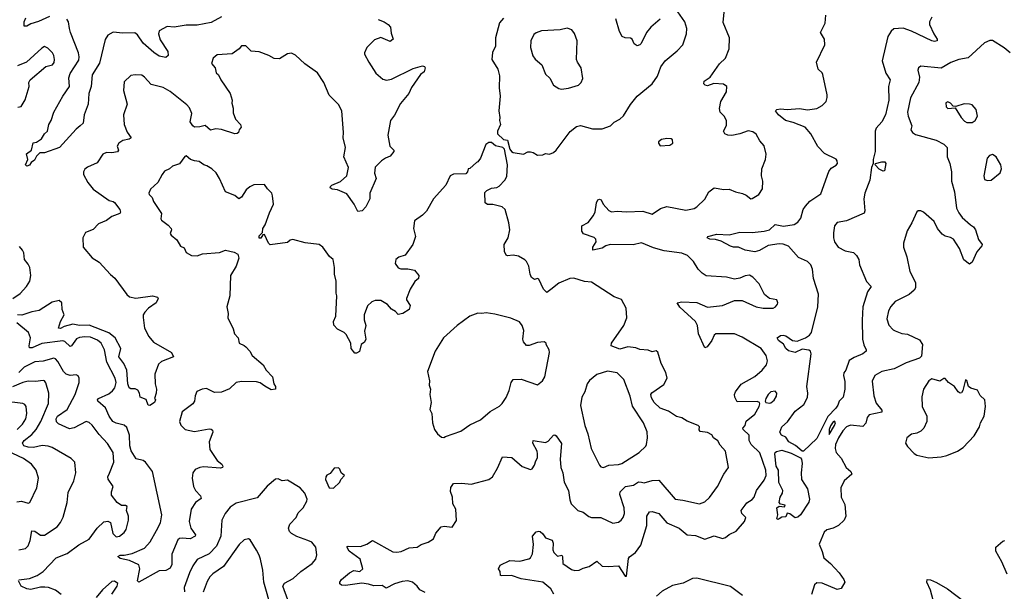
# Model space of a CAD drawing. Extents: x 2056909 to 2160450, y 827444 to 1016825.
# Tile 354 of 501: x 2099032 to 2106323, y 970068 to 974300. Entities that reach past the tile are written whole.
import ezdxf

# ---------------------------------------------------------------- set-up
doc = ezdxf.new("R2010")
doc.units = 0

msp = doc.modelspace()

# ---------------------------------------------------------------- linework, layer by layer
at = {"layer": '0CON10XD'}
for points in [[(2101685, 974300.8), (2101730, 974285), (2101761.2, 974265), (2101776.7, 974245), (2101781.7, 974201.7), (2101796.7, 974155), (2101775, 974140), (2101705, 974168.8), (2101658.3, 974151.7), (2101601.2, 974095), (2101586.2, 974055), (2101586.2, 974045), (2101618, 973985), (2101668.8, 973905), (2101720.3, 973860.3), (2101747.3, 973852.7), (2101785, 973860.8), (2101945, 973939.4), (2102015, 973958.8), (2102030, 973955), (2102033.3, 973945), (2102025.8, 973914.2), (2102000, 973895), (2101932.4, 973797.6), (2101912.5, 973755), (2101851.1, 973678.9), (2101806.4, 973593.6), (2101776.7, 973555), (2101758.8, 973445), (2101772, 973365), (2101801.2, 973335), (2101801.2, 973325), (2101775, 973290.8), (2101740, 973275), (2101710, 973255), (2101665, 973207.5), (2101660, 973165), (2101670.8, 973125), (2101624, 973015), (2101625.7, 972974.3), (2101593.8, 972915), (2101567.5, 972885), (2101535, 972880), (2101508.8, 972935), (2101455, 973012), (2101385, 973041.1), (2101346.5, 973046.5), (2101332, 973055), (2101332.9, 973065), (2101344, 973075), (2101407, 973103), (2101453.3, 973145), (2101465.6, 973205.6), (2101433.1, 973285), (2101443.5, 973355), (2101428.2, 973425), (2101430.6, 973465), (2101417.3, 973625), (2101391.3, 973671.3), (2101322.2, 973742.2), (2101285, 973836.2), (2101237.2, 973907.2), (2101143.2, 973973.2), (2101075, 974038), (2101045, 974052), (2101015, 974048.8), (2100955, 974010), (2100915, 974013.8), (2100877.5, 974035), (2100805, 974062.5), (2100745, 974066.7), (2100706.1, 974106.1), (2100675, 974107.5), (2100657.5, 974085), (2100605, 974048.8), (2100495, 974041.2), (2100463.9, 974016.1), (2100453.3, 973975), (2100478, 973945), (2100486.4, 973906.4), (2100505, 973892.5), (2100520, 973855), (2100589.2, 973755), (2100604.2, 973705), (2100601.7, 973681.7), (2100611.4, 973645), (2100611.7, 973611.7), (2100630, 973565), (2100666.2, 973525), (2100671.2, 973505), (2100656.7, 973485), (2100652.5, 973465), (2100643.3, 973456.7), (2100624.2, 973455.8), (2100525, 973487.5), (2100485, 973492.5), (2100445, 973483.1), (2100405, 973517.1), (2100365, 973507.5), (2100325, 973503.8), (2100315, 973513.3), (2100294.3, 973545), (2100305.6, 973605), (2100288.1, 973648.1), (2100270.2, 973670.2), (2100145, 973769.4), (2100095, 973797.5), (2100005, 973820), (2099955.8, 973875), (2099935, 973888.6), (2099887.7, 973892.3), (2099855, 973886), (2099805, 973840), (2099800, 973775), (2099826.7, 973675), (2099800.8, 973595), (2099804.2, 973525), (2099828.7, 973468.7), (2099856.2, 973425), (2099843.1, 973416.9), (2099795, 973406.9), (2099766, 973385), (2099754.3, 973365), (2099762.5, 973335), (2099755, 973322.5), (2099715, 973313.3), (2099675, 973318.1), (2099646.2, 973305), (2099605, 973240), (2099535, 973208.8), (2099515, 973193.3), (2099503.8, 973175), (2099504, 973154), (2099536, 973095), (2099576, 973045), (2099695, 972961.9), (2099723.3, 972955), (2099735, 972945.8), (2099774.2, 972895), (2099779.2, 972875), (2099772.5, 972865), (2099715, 972842.9), (2099675.5, 972814.5), (2099615, 972789.2), (2099575, 972748), (2099518.8, 972725), (2099499.2, 972685), (2099500.6, 972615), (2099567.4, 972537.4), (2099620.6, 972505), (2099703, 972413), (2099735.3, 972385.3), (2099825.4, 972265.4), (2099845, 972248.6), (2099890.9, 972239.1), (2100015, 972255.8), (2100052.5, 972245), (2100056.7, 972235), (2100042.9, 972205), (2099985.8, 972165), (2099958.8, 972135), (2099947.1, 972115), (2099945.8, 972094.2), (2099955.6, 972015), (2099987.1, 971955), (2100023.2, 971913.2), (2100155, 971836.2), (2100170, 971805), (2100080.9, 971769.1), (2100060.5, 971749.5), (2100033.3, 971675), (2100035.7, 971605), (2100043.8, 971565), (2100043.3, 971535), (2100030, 971495), (2100036.7, 971485), (2100030, 971465), (2099995, 971442.5), (2099983.8, 971445), (2099967.5, 971487.5), (2099925, 971504.2), (2099919.4, 971535), (2099906.6, 971556.6), (2099886.5, 971566.5), (2099855, 971566.6), (2099841.4, 971575), (2099833.1, 971605), (2099826.2, 971705), (2099802.3, 971755), (2099767, 971805), (2099780, 971865), (2099738.2, 971945), (2099692.3, 971982.3), (2099545, 972037.7), (2099475.7, 972035.7), (2099425, 972045.9), (2099360.9, 972029.1), (2099334.4, 972014.4), (2099320, 972015), (2099334.7, 972065), (2099361.8, 972115), (2099346.7, 972155), (2099342.9, 972202.9), (2099325, 972221.9), (2099271.7, 972208.3), (2099175, 972146.9), (2099121.7, 972138.3), (2099046.6, 972113.4), (2099015, 972115.2)], [(2099252, 974325), (2099172.1, 974287.9), (2099115, 974270.9), (2099085, 974252.5), (2099065, 974252.5), (2099065.7, 974285), (2099078.1, 974315)], [(2100525, 974320.4), (2100449.4, 974280.6), (2100345, 974259.5), (2100265, 974260), (2100175, 974244.4), (2100125, 974250.9), (2100065, 974218.8), (2100058.6, 974195), (2100071.4, 974151.4), (2100129.2, 974065), (2100130, 974035), (2100115, 974021.2), (2100065, 974031.5), (2100025, 974057.8), (2099945, 974126.7), (2099905, 974187.5), (2099885, 974202.9), (2099795, 974200.9), (2099725, 974208.9), (2099685, 974185.7), (2099665, 974153.3), (2099622.1, 973977.9), (2099568.5, 973891.5), (2099561.5, 973805), (2099543.9, 973755), (2099540, 973675), (2099508.9, 973595), (2099500.8, 973535), (2099480, 973515), (2099449.7, 973490.3), (2099327.5, 973355), (2099215, 973313.3), (2099180, 973315), (2099155, 973290), (2099140.8, 973259.2), (2099117.3, 973242.7), (2099105, 973222), (2099085, 973215.8), (2099075.8, 973225), (2099090.8, 973265), (2099081.7, 973308.3), (2099118, 973335), (2099131.7, 973388.3), (2099155.9, 973394.1), (2099192.3, 973417.7), (2099215.6, 973454.4), (2099238, 973475), (2099247.1, 973525), (2099265.5, 973554.5), (2099284.6, 973615.4), (2099350.4, 973735), (2099399.6, 973805), (2099395, 973870), (2099405, 973902.9), (2099469.1, 974000.9), (2099473.2, 974025), (2099468, 974055), (2099407.1, 974205), (2099401.1, 974235), (2099393.1, 974285), (2099381.9, 974305)], [(2102615, 974312.5), (2102585, 974277.5), (2102556, 974165), (2102554.3, 974105), (2102531.9, 974058.1), (2102527.1, 974005), (2102571.4, 973935), (2102585.6, 973885), (2102581.4, 973795), (2102589.4, 973735), (2102580, 973625), (2102588, 973575), (2102583.8, 973555), (2102591.2, 973525), (2102568.8, 973475), (2102570, 973455), (2102615, 973412.5), (2102645, 973407.5), (2102662.3, 973342.3), (2102672.5, 973325), (2102685, 973317.5), (2102763.6, 973303.6), (2102795, 973321.2), (2102815, 973321.2), (2102835, 973316.7), (2102866.4, 973296.4)], [(2102987.7, 970047.7), (2102965, 970086.4), (2102905, 970134.4), (2102745, 970159.5), (2102674.5, 970184.5), (2102601.2, 970181.2), (2102592.5, 970185), (2102590, 970215), (2102576.7, 970235), (2102589.3, 970260.7), (2102660, 970295), (2102735, 970290), (2102802.3, 970307.7), (2102815, 970316.2), (2102829.4, 970345), (2102837.5, 970415), (2102828.8, 970475), (2102855, 970507.5), (2102875, 970513.3), (2102885, 970510), (2102905, 970492.9), (2102925, 970463.1), (2102975.4, 970445.4), (2102981.4, 970425), (2102979.4, 970375), (2102987.5, 970355), (2103015, 970326.9), (2103045.3, 970335.3), (2103050.9, 970325), (2103054.3, 970274.3), (2103118.8, 970228.8), (2103142.2, 970222.2), (2103175.3, 970224.7), (2103205, 970240), (2103248.7, 970251.3), (2103305, 970290.6), (2103345, 970253.6), (2103388.3, 970251.7), (2103465, 970257.5), (2103515, 970180), (2103525, 970178.8), (2103539.6, 970310.4), (2103546.9, 970323.1), (2103592.1, 970355), (2103631.6, 970408.4), (2103676.7, 970555), (2103675.6, 970625), (2103695, 970655.8), (2103715, 970657.5), (2103765, 970644.3), (2103825, 970573.6), (2103915.2, 970535.2), (2103975, 970484.7), (2104035, 970480.4), (2104105, 970454.6), (2104175, 970479.2), (2104235, 970457.8), (2104258.8, 970465), (2104285, 970488), (2104336.1, 970513.9), (2104399.2, 970585), (2104408.6, 970615), (2104379.2, 970645), (2104373.1, 970665), (2104404.4, 970705), (2104416.2, 970723.8), (2104455, 970747.5), (2104470.6, 970765), (2104488.9, 970815), (2104545, 970891.4), (2104559.7, 970925), (2104555.8, 970965), (2104512.1, 971092.1), (2104447.8, 971155), (2104433.5, 971185), (2104433.3, 971225), (2104389.2, 971265), (2104387.5, 971275), (2104402.9, 971295), (2104411.7, 971328.3), (2104475, 971380), (2104507.5, 971435), (2104512.5, 971455), (2104510, 971465), (2104493, 971473), (2104345, 971471.2), (2104326.2, 971505), (2104326, 971525), (2104332, 971545), (2104375, 971602), (2104475, 971658.6), (2104530.6, 971705), (2104562.9, 971745), (2104568.6, 971775), (2104558.1, 971815), (2104522.2, 971865), (2104380.7, 971949.3), (2104325, 971973.1), (2104185.9, 971974.1), (2104174, 971965), (2104158, 971925), (2104123, 971877), (2104105, 971870), (2104058.8, 971975), (2104050.3, 972035), (2104037.1, 972065), (2103921.2, 972171.2), (2103901.2, 972205), (2103935, 972211.8), (2104045, 972205.6), (2104125, 972171.4), (2104235, 972184.4), (2104325, 972220.8), (2104382.3, 972222.3), (2104485, 972174.2), (2104536.1, 972163.9), (2104610, 972165), (2104627.5, 972175), (2104643.3, 972195), (2104646.7, 972205), (2104637.5, 972225), (2104585, 972236.7), (2104547.5, 972265), (2104508, 972345), (2104461.2, 972395), (2104435, 972408.6), (2104403.3, 972403.3), (2104365, 972385.7), (2104325, 972379.4), (2104265, 972394.2), (2104114.2, 972404.2), (2104085, 972423.3), (2104055, 972453.8), (2104020.3, 972510.3), (2103975.8, 972555), (2103935, 972571.8), (2103805, 972587.7), (2103725, 972611.1), (2103635, 972648.2), (2103575, 972633.1), (2103405, 972635.5), (2103373.3, 972626.7), (2103345, 972608.1), (2103275, 972593.8), (2103275.6, 972615), (2103299.4, 972655), (2103297.5, 972675), (2103285, 972688.6), (2103206.2, 972715), (2103193.8, 972735), (2103193.3, 972775), (2103241.3, 972798.7), (2103280, 972850), (2103293.4, 972876.6), (2103303.3, 972945), (2103313.5, 972966.5), (2103325, 972971.4), (2103336.9, 972966.9), (2103353.1, 972935), (2103395, 972887.5), (2103415, 972878.6), (2103456.8, 972883.2), (2103525, 972876.7), (2103645, 972882.2), (2103715, 972860.8), (2103777.8, 972902.2), (2103825, 972916.1), (2103965, 972889.4), (2104025, 972901.9), (2104046.4, 972913.6), (2104105, 972971.2), (2104134.2, 973025), (2104175, 973056.4), (2104245, 973043.1), (2104285, 973044.3), (2104332.5, 973025), (2104383.2, 973013.2), (2104410.5, 973000.5), (2104445, 972973.3), (2104455, 972976.7), (2104505, 973006.7), (2104531.7, 973048.3), (2104533.6, 973103.6), (2104524, 973145), (2104527.1, 973195), (2104554, 973265), (2104560, 973305), (2104545, 973367.5), (2104512.4, 973402.4), (2104485, 973453.3), (2104459.4, 973469.4), (2104425, 973477.1), (2104365, 973455.5), (2104305, 973442.5), (2104275, 973444.4), (2104254, 973455), (2104244.4, 973475.6), (2104265, 973517.5), (2104266, 973555), (2104248, 973585), (2104219.4, 973615), (2104213.2, 973643.2), (2104224.3, 973695), (2104266, 973765), (2104268.8, 973805), (2104243.6, 973823.6), (2104171.7, 973828.3), (2104125, 973810.8), (2104107.5, 973815), (2104097.5, 973825), (2104101.2, 973845), (2104145.7, 973874.3), (2104215, 973972.5), (2104257.5, 974015), (2104284.5, 974085), (2104288.9, 974165), (2104240.4, 974280.4), (2104249.5, 974355)], [(2102866.4, 973296.4), (2102905, 973300), (2102925, 973308.8), (2102955, 973303.8), (2102985, 973316.7), (2103005, 973333.3), (2103108, 973472), (2103155, 973510), (2103185, 973517.5), (2103272.7, 973492.7), (2103345, 973491.2), (2103407.5, 973515), (2103435, 973542), (2103475, 973562.9), (2103501.7, 973588.3), (2103555, 973672), (2103605, 973734), (2103715, 973826.2), (2103755, 973881.2), (2103779.5, 973950.5), (2103812, 973995), (2103899.7, 974070.3), (2103941.2, 974115), (2103970, 974195), (2103972, 974235), (2103958, 974285), (2103905, 974358.8)], [(2103775.5, 974304.5), (2103704.4, 974245.6), (2103672.5, 974205), (2103634, 974125), (2103625, 974114), (2103605, 974106), (2103582.1, 974122.1), (2103566.2, 974155), (2103555, 974163.8), (2103515, 974166), (2103493.8, 974175), (2103472.4, 974212.4), (2103445, 974306.7)], [(2104825, 971859.5), (2104775, 971835.8), (2104725, 971849.4), (2104705.7, 971865), (2104687.1, 971897.1), (2104651.1, 971925), (2104641.2, 971945), (2104665, 971962.9), (2104685, 971965.4), (2104705, 971958.5), (2104754.1, 971924.1), (2104789.2, 971920.8), (2104851.4, 971945), (2104880.6, 971965), (2104894.5, 971985), (2104942.8, 972175), (2104946.8, 972266.8), (2104909.2, 972385), (2104903.4, 972453.4), (2104890, 972485), (2104865, 972509.1), (2104798.7, 972538.7), (2104725, 972623.3), (2104685, 972638.2), (2104655, 972641.2), (2104575, 972629.5), (2104509.3, 972590.7), (2104475, 972580.9), (2104405, 972594.4), (2104355, 972615.7), (2104317, 972617), (2104295, 972623.1), (2104225, 972661.2), (2104185, 972674), (2104143.3, 972675), (2104123.3, 972685), (2104127.5, 972695), (2104195, 972711.4), (2104285, 972708), (2104365, 972727.5), (2104455, 972723.6), (2104543.9, 972733.9), (2104585, 972743.9), (2104625, 972783.6), (2104688.7, 972771.3), (2104767.1, 972782.9), (2104795, 972800), (2104815, 972831.2), (2104833.1, 972895), (2104850.2, 972919.8), (2104883.9, 972956.1), (2104965, 973010.6), (2105022.5, 973177.5), (2105040, 973200), (2105078, 973222), (2105087.1, 973235), (2105085.6, 973255), (2105077.1, 973267.1), (2104990.6, 973310.6), (2104942.1, 973362.1), (2104890, 973455), (2104847.8, 973505), (2104760.1, 973540.1), (2104703.4, 973553.4), (2104651.5, 973595), (2104628.8, 973625), (2104637.5, 973635), (2104665, 973639.6), (2104715, 973634.6), (2104805, 973642.3), (2104865, 973632.7), (2104935, 973642.5), (2104974.4, 973665), (2105002.5, 973695), (2105012.2, 973725), (2105011.5, 973745), (2104979.1, 973895), (2104975, 973906), (2104944.6, 973934.6), (2104931.9, 973985), (2104994.3, 974115), (2104990.8, 974155), (2104962.9, 974205), (2104995.4, 974274.6), (2105000.9, 974335)], [(2105785, 974318.8), (2105768.6, 974285), (2105768.1, 974265), (2105800, 974195), (2105825.7, 974155), (2105826, 974145), (2105805, 974139.5), (2105785, 974142.7), (2105635, 974215.3), (2105575, 974237.8), (2105505, 974232.2), (2105485, 974215.6), (2105460, 974175), (2105417.9, 973995), (2105444.7, 973904.7), (2105476.5, 973855), (2105466.2, 973805), (2105467.8, 973705), (2105442.9, 973595), (2105415.9, 973545), (2105375, 973496.5), (2105365.7, 973474.3), (2105367.3, 973325), (2105351.5, 973265), (2105351.6, 973235), (2105340.1, 973205), (2105327.6, 973112.4), (2105289.4, 973015), (2105283.7, 972973.7), (2105290.9, 972885), (2105285, 972867.5), (2105155, 972811.8), (2105085, 972798.1), (2105065.7, 972775), (2105057.4, 972722.6), (2105057.3, 972685), (2105064.7, 972654.7), (2105093.1, 972615), (2105145, 972587.8), (2105205, 972577.1), (2105227.5, 972555), (2105244.3, 972525), (2105250.6, 972485), (2105302.6, 972362.6), (2105335.7, 972325), (2105309.6, 972285), (2105275.9, 972175), (2105270, 972075), (2105272.5, 971935), (2105282.7, 971892.7), (2105300, 971855), (2105298.8, 971845), (2105275, 971826), (2105210.2, 971799.8), (2105175, 971775.8), (2105148.9, 971705), (2105134.2, 971685), (2105130.9, 971665), (2105141.1, 971621.1), (2105141.4, 971565), (2105130.2, 971505), (2105098.7, 971475), (2105089.3, 971445), (2105075, 971423.8), (2105016.9, 971363.1), (2104935, 971199.2), (2104835, 971105.4), (2104825, 971104.6), (2104776.9, 971146.9), (2104727.1, 971175), (2104705, 971209.2), (2104674, 971225), (2104660, 971245), (2104674.4, 971285), (2104718.3, 971321.7), (2104775, 971400.5), (2104839, 971451), (2104866.6, 971503.4), (2104868.3, 971535), (2104859.5, 971585), (2104892.7, 971825), (2104886.4, 971846.4), (2104875, 971854.5), (2104825, 971859.5)], [(2103045, 973786.2), (2103095, 973794), (2103170, 973815), (2103190, 973835), (2103202.5, 973865), (2103189.2, 973945), (2103161.2, 973985), (2103155.8, 974005.8), (2103159.4, 974145), (2103139.4, 974199.4), (2103120, 974225), (2103085, 974238.6), (2103035, 974226), (2102895, 974218), (2102855, 974203.3), (2102839.3, 974190.7), (2102816.2, 974145), (2102814, 974095), (2102831.7, 974031.7), (2102847.9, 974007.9), (2102897.5, 973965), (2102925.9, 973895.9), (2102957.5, 973867.5), (2102985.7, 973815.7), (2103025, 973791.2), (2103045, 973786.2)], [(2099018.1, 973651.9), (2099042.3, 973657.7), (2099073.2, 973706.8), (2099100.8, 973805), (2099099.1, 973835), (2099108.5, 973855), (2099225, 973953.6), (2099275, 973965.6), (2099286.7, 973983.3), (2099288.5, 974005), (2099285.6, 974035), (2099275, 974053.8), (2099240.3, 974090.3), (2099215, 974100.8), (2099195, 974089.2), (2099083, 973987), (2099015, 973957.8)], [(2106365.5, 974055.5), (2106322.3, 974092.3), (2106235, 974146.7), (2106215, 974146.7), (2106175, 974128.8), (2106055, 974017.5), (2105985.8, 974005.8), (2105926.6, 973983.4), (2105855, 973941.9), (2105705, 973956.7), (2105687.5, 973945), (2105683.6, 973926.4), (2105694.4, 973874.4), (2105690.5, 973835), (2105628.6, 973721.4), (2105606.7, 973615), (2105611.1, 973585), (2105638, 973515), (2105630, 973485), (2105643.3, 973465), (2105665, 973450), (2105817.3, 973407.3), (2105875, 973378.6), (2105900.8, 973355), (2105898.8, 973285), (2105920, 973235), (2105930.8, 973175), (2105931.1, 973105), (2105952.7, 973025), (2105969.1, 972905), (2105985, 972869.2), (2106010.6, 972835), (2106072.1, 972782.1), (2106095.5, 972765.5), (2106110, 972745), (2106132.1, 972672.1), (2106158.8, 972635), (2106156.7, 972625), (2106119.1, 972580.9), (2106084.4, 972505.6), (2106065, 972491.2), (2106022.7, 972522.7), (2105990.8, 972605), (2105945.7, 972675), (2105925, 972688.1), (2105885, 972697.1), (2105862.2, 972712.2), (2105828.6, 972755), (2105802.5, 972805), (2105725, 972876), (2105703.9, 972886.1), (2105684, 972886), (2105675, 972877.5), (2105638, 972795), (2105602.3, 972737.7), (2105576, 972645), (2105576.2, 972615), (2105602, 972545), (2105622, 972435), (2105664.2, 972355), (2105665.7, 972314.3), (2105655, 972296.7), (2105618.8, 972265), (2105515, 972212.5), (2105482.5, 972177.5)], [(2106045, 973538.6), (2106085, 973540), (2106106.7, 973555), (2106123.3, 973585), (2106113.8, 973635), (2106085, 973668.8), (2106065.9, 973675.9), (2106025, 973676.2), (2105965, 973657.5), (2105945, 973660), (2105925, 973682.5), (2105905, 973692.5), (2105890, 973685), (2105893.3, 973655), (2105905, 973643.3), (2105958.3, 973648.3), (2106004, 973575), (2106028.7, 973548.7), (2106045, 973538.6)], [(2102035, 970058), (2101995, 970079.2), (2101975, 970106.9), (2101940.8, 970135), (2101905, 970144.6), (2101865, 970139.6), (2101806, 970124), (2101745, 970092), (2101715, 970110), (2101655, 970109.2), (2101615, 970121.5), (2101565, 970127.3), (2101445, 970111.9), (2101415, 970114.2), (2101402, 970122), (2101401.2, 970135), (2101414.2, 970155), (2101475, 970205.6), (2101505, 970220.8), (2101550, 970215), (2101572.9, 970235), (2101553.8, 970305), (2101472.5, 970365), (2101454.2, 970395.8), (2101465, 970402), (2101555, 970400), (2101603.2, 970416.8), (2101645, 970442.9), (2101795, 970360), (2101825, 970358), (2101857.3, 970362.7), (2101915, 970389.2), (2101975, 970394.3), (2102005, 970413.3), (2102057.7, 970432.3), (2102095, 970457.5), (2102112.7, 970497.3), (2102152.5, 970545), (2102175, 970551.2), (2102235, 970543.3), (2102267.3, 970592.7), (2102262, 970675), (2102240, 970715), (2102236.2, 970765), (2102222.3, 970807.7), (2102224.1, 970835.9), (2102244.4, 970865.6), (2102305, 970869.2), (2102375, 970862), (2102505.5, 970894.5), (2102532.5, 970915), (2102569.8, 970980.2), (2102606, 971064), (2102675, 971058), (2102752.7, 970992.7), (2102815, 970970), (2102825.9, 970974.1), (2102845, 971002.5), (2102853.8, 971035), (2102865.8, 971055), (2102867.1, 971085), (2102862.9, 971105), (2102831.9, 971165), (2102835, 971183.8), (2102925, 971170), (2102945, 971180), (2102985, 971223.8), (2102995, 971226.7), (2103005, 971218.8), (2103042.7, 971162.7), (2103033.6, 971045), (2103039.5, 970985), (2103053.9, 970945), (2103064.5, 970875), (2103095.5, 970815), (2103104.5, 970745.5), (2103114.7, 970714.7), (2103165, 970665.8), (2103205, 970653.1), (2103245, 970620.8), (2103265, 970614.3), (2103335, 970614.4), (2103425, 970572.5), (2103465, 970579.2), (2103485, 970594.2), (2103500, 970615), (2103509.4, 970645), (2103506.7, 970685), (2103475.5, 970785), (2103477.5, 970805), (2103516.9, 970843.1), (2103577.4, 970852.6), (2103615, 970878.6), (2103636.7, 970875), (2103655, 970871.4), (2103715, 970888.2), (2103765, 970890), (2103885, 970749.4), (2103943.4, 970743.4), (2104065, 970715.8), (2104105, 970730), (2104138.6, 970761.4), (2104199.4, 970845), (2104245.6, 970934.4), (2104280, 970985), (2104257.3, 971105), (2104219.8, 971149.8), (2104202.5, 971182.5), (2104170, 971205), (2104156.4, 971226.4), (2104125, 971243.1), (2104070.9, 971250.9), (2104063, 971263), (2104066.2, 971285), (2104055.7, 971295.7), (2103975, 971328.6), (2103935, 971352.2), (2103895, 971363.3), (2103835, 971400.9), (2103775, 971423.5), (2103728.9, 971465), (2103711.1, 971501.1), (2103705.7, 971525), (2103711.7, 971538.3), (2103801.7, 971598.3), (2103825.5, 971645), (2103817.2, 971687.2), (2103782.5, 971755), (2103758.3, 971838.3), (2103745, 971847.5), (2103715, 971842), (2103685, 971852.5), (2103625, 971857.5), (2103595, 971869.5), (2103535, 971877.7), (2103475, 971860.5), (2103412, 971885), (2103414, 971905), (2103505.8, 972035), (2103527.9, 972092.1), (2103522, 972165), (2103489.3, 972229.3), (2103435, 972247.5), (2103266.6, 972356.6), (2103215, 972361.9), (2103134.5, 972385.5), (2103105, 972384.4), (2103025, 972349.5), (2102965, 972302.9), (2102935, 972279.2), (2102910.5, 972305), (2102875, 972378), (2102865, 972383.3), (2102845, 972376.7), (2102822.1, 972392.1), (2102810.8, 972415), (2102802, 972475), (2102785, 972510), (2102771.7, 972521.7), (2102725, 972548.8), (2102685, 972555.7), (2102645, 972551.2), (2102635, 972557.5), (2102622, 972585), (2102618.6, 972635), (2102648.6, 972685), (2102660, 972745), (2102652.9, 972795), (2102625.5, 972895.5), (2102605, 972914.2), (2102535, 972931.2), (2102495, 972931.2), (2102478.8, 972945), (2102475, 973020), (2102490, 973035), (2102525, 973052), (2102565, 973057.1), (2102582.4, 973067.6), (2102625, 973112), (2102639.8, 973140.2), (2102642.9, 973225), (2102621.2, 973341.2), (2102610, 973355), (2102555, 973366.7), (2102525, 973390), (2102505, 973391.2), (2102484.3, 973375.7), (2102443.8, 973275), (2102425, 973247.5), (2102415, 973242.5)], [(2103775, 973367.5), (2103845, 973372.5), (2103867.5, 973385), (2103865, 973410), (2103855, 973417.5), (2103825, 973420), (2103785, 973412.5), (2103762.5, 973395), (2103762.5, 973385), (2103775, 973367.5)], [(2102415, 973242.5), (2102365, 973197.5), (2102352.5, 973195), (2102347.5, 973175), (2102335, 973160), (2102245, 973156.7), (2102220, 973145), (2102186.2, 973075), (2102095, 972973.3), (2102045, 972883.8), (2102015, 972852.5), (2101955, 972810), (2101947.5, 972755), (2101962, 972695), (2101943.8, 972635), (2101885, 972556.2), (2101838.3, 972541.7), (2101817.5, 972525), (2101813.3, 972495), (2101835, 972463.8), (2101855, 972456.7), (2101905, 972456.2), (2101955, 972446.2), (2101986.7, 972405), (2101983.8, 972385), (2101957, 972363), (2101924.3, 972305), (2101896.7, 972235), (2101896.7, 972225), (2101923.3, 972185), (2101915, 972153.3), (2101870, 972125), (2101835, 972116.2), (2101815, 972138.8), (2101785.8, 972155.8), (2101755, 972190.8), (2101705, 972220), (2101665, 972220.4), (2101639.3, 972210.7), (2101607.2, 972182.8), (2101583.3, 972115), (2101582.1, 972077.9), (2101594.3, 972035), (2101585.8, 971995), (2101593.8, 971935), (2101585, 971913.3), (2101560, 971895), (2101547.1, 971842.9), (2101525, 971830), (2101512.3, 971832.3), (2101486.4, 971866.4), (2101483.8, 971905), (2101449.1, 971969.1), (2101435, 971983.8), (2101385, 972010), (2101357.3, 972037.3), (2101355.8, 972065), (2101372.5, 972105), (2101381.2, 972255), (2101376, 972275), (2101376, 972365), (2101362, 972415), (2101364, 972465), (2101352, 972525), (2101327, 972547), (2101277.5, 972615), (2101250, 972635), (2101145, 972649.2), (2101055, 972673.3), (2101035, 972666.7), (2101015, 972650), (2100886.4, 972633.6), (2100873.3, 972645), (2100845, 972710), (2100831.7, 972708.3), (2100816.4, 972683.6), (2100805, 972682.5), (2100805, 972700), (2100830, 972725), (2100832.5, 972755), (2100849.5, 972780.5), (2100880.7, 972869.3), (2100910, 972935), (2100904, 972995), (2100898, 973015), (2100867, 973047), (2100845, 973081.2), (2100765, 973076.7), (2100735, 973064), (2100709.4, 973040.6), (2100675, 972986), (2100654.3, 972974.3), (2100625, 972999.2), (2100556.1, 973026.1), (2100512.5, 973125), (2100487, 973167), (2100455, 973197.1), (2100418.6, 973218.6), (2100394.6, 973224.6), (2100360.7, 973250.7), (2100325, 973254.2), (2100297.5, 973265), (2100265, 973292.5), (2100255, 973287.5), (2100216, 973234), (2100162.5, 973215), (2100140, 973195), (2100105, 973178), (2100086, 973155), (2100054.5, 973095.5), (2100001.2, 973045), (2099987, 973017), (2099990, 973005), (2100013.3, 972985), (2100022, 972955), (2100081.2, 972865), (2100076.2, 972825), (2100082, 972815), (2100130, 972780), (2100152.5, 972755), (2100155.7, 972745), (2100146.4, 972716.4), (2100154.3, 972704.3), (2100195, 972670), (2100222.3, 972622.3), (2100250, 972610), (2100265, 972576.7), (2100305, 972553.8), (2100345, 972551.9), (2100385, 972567.1), (2100512.4, 972577.6), (2100555, 972594.2), (2100619.2, 972579.2), (2100646.7, 972565), (2100653.3, 972535), (2100633.8, 972475), (2100593.1, 972405), (2100588, 972255), (2100566.1, 972173.9), (2100576.2, 972125), (2100573.9, 972093.9), (2100611.7, 972011.7), (2100621.2, 971975), (2100650, 971945), (2100657.5, 971905), (2100695, 971888.8), (2100707, 971877), (2100735, 971846.7), (2100753.8, 971815), (2100833.8, 971745), (2100857.5, 971705), (2100904, 971655), (2100914, 971605), (2100926.2, 971585), (2100926.7, 971565), (2100895, 971558.6), (2100847.4, 971587.4), (2100811.4, 971611.4), (2100785, 971620), (2100675, 971621.1), (2100635, 971614), (2100585, 971567.5), (2100527.2, 971542.8), (2100475, 971540), (2100415, 971568.6), (2100382.5, 971565), (2100343.3, 971546.7), (2100330, 971515), (2100326.2, 971475), (2100313.8, 971455), (2100234.5, 971395.5), (2100216.2, 971325), (2100225, 971297.5), (2100255.9, 971265.9), (2100325, 971250), (2100435, 971271.2), (2100449.5, 971269.5), (2100460.5, 971260.5), (2100462.5, 971245), (2100435.7, 971175), (2100438.9, 971118.9), (2100495, 971035.7), (2100529.7, 971009.7), (2100536.2, 970995), (2100532.5, 970985), (2100519.5, 970980.5), (2100391.7, 970988.3), (2100365, 970984.4), (2100330.6, 970969.4), (2100313.9, 970946.1), (2100307.9, 970905), (2100320, 970845), (2100334.5, 970815), (2100370, 970775), (2100374.4, 970755), (2100334.5, 970725), (2100302.7, 970675), (2100286.2, 970585), (2100298.5, 970535), (2100334.3, 970485), (2100330, 970475), (2100295, 970457.5), (2100235, 970461.5), (2100215, 970457.8), (2100202.3, 970447.7), (2100157.4, 970342.6), (2100158.9, 970265), (2100145, 970239.2), (2100115, 970221.2), (2100065, 970218.8), (2099915, 970136), (2099903.5, 970145), (2099921.2, 970235), (2099914.5, 970264.5), (2099845, 970296.5), (2099775, 970310.6), (2099758.8, 970325), (2099775, 970334.2), (2099805, 970334.3), (2099865, 970348.4), (2099955, 970387.7), (2099998.7, 970435), (2100045, 970518.9), (2100075.2, 970574.8), (2100085.3, 970635), (2100015.9, 970955), (2099962.5, 971025), (2099945, 971036.2), (2099895, 971049.2), (2099857.5, 971107.5), (2099847.3, 971145), (2099844.7, 971225), (2099825, 971280.6), (2099805, 971297.3), (2099745, 971311.6), (2099721.5, 971325), (2099694.5, 971365), (2099666.7, 971426.7), (2099611.2, 971475), (2099608.8, 971485), (2099616.2, 971495), (2099690.9, 971529.1), (2099718.5, 971551.5), (2099737.3, 971575), (2099745.4, 971614.6), (2099738.2, 971645), (2099678.2, 971765), (2099658.8, 971855), (2099645.3, 971885.3), (2099635.3, 971905.3), (2099606.7, 971926.7), (2099555, 971948.4), (2099515, 971953.2), (2099475, 971946.8), (2099453.4, 971936.6), (2099415, 971885.6), (2099405, 971881.4), (2099365, 971917.9), (2099351.8, 971921.8), (2099195, 971903.6), (2099125, 971870.9), (2099105, 971870.8), (2099100.8, 971885), (2099111.1, 971945), (2099095.8, 971985), (2099011.3, 972055)], [(2106199.3, 973109.3), (2106225, 973111.2), (2106293, 973167), (2106303, 973197), (2106296.7, 973225), (2106262.5, 973285), (2106235, 973302.5), (2106212.5, 973295), (2106196.7, 973275), (2106170, 973145), (2106176.7, 973116.7), (2106199.3, 973109.3)], [(2105425, 973178.9), (2105395, 973192.5), (2105365.3, 973225), (2105367.8, 973235), (2105415, 973248.3), (2105437.9, 973247.9), (2105444.4, 973235), (2105435, 973182), (2105425, 973178.9)], [(2098980, 972235), (2099035, 972274.1), (2099082.4, 972325), (2099106.1, 972365), (2099114.7, 972405), (2099106.9, 972465), (2099095, 972490.8), (2099066.2, 972525), (2099061.5, 972575), (2099053.6, 972595), (2099030.6, 972620.6)], [(2102173.6, 971206.4), (2102185, 971213.3), (2102297.4, 971252.6), (2102365, 971301.2), (2102445, 971337.5), (2102515, 971400), (2102585, 971438.6), (2102605, 971458), (2102635, 971503.8), (2102656.9, 971555), (2102671.4, 971615), (2102686.7, 971635), (2102745, 971638.6), (2102865, 971596.2), (2102903.8, 971625), (2102919.2, 971655), (2102955.7, 971835), (2102953.3, 971855), (2102930, 971895), (2102930, 971905), (2102915, 971916), (2102865, 971908.9), (2102805, 971886.7), (2102785, 971887.5), (2102762.5, 971915), (2102758.6, 971935), (2102765, 972000), (2102753.3, 972035), (2102733.9, 972063.9), (2102669.7, 972089.7), (2102549.2, 972119.2), (2102485, 972128.6), (2102455, 972124), (2102425, 972128), (2102364.3, 972105.7), (2102270, 972035), (2102171.2, 971945), (2102108, 971845), (2102052.5, 971695), (2102066, 971625), (2102064, 971595), (2102073.8, 971565), (2102070, 971525), (2102077.5, 971465), (2102070, 971415), (2102082.5, 971385), (2102087.5, 971315), (2102104, 971265), (2102125, 971233.8), (2102155, 971208.8), (2102173.6, 971206.4)], [(2105482.5, 972177.5), (2105464.3, 972145), (2105452.5, 972085), (2105467.9, 972037.9), (2105498.8, 972005), (2105515, 971996), (2105565, 971975.8), (2105605, 971970.6), (2105695, 971928.9), (2105717.6, 971895), (2105710.1, 971809.9), (2105695, 971793.8), (2105595, 971758.7), (2105506.2, 971715), (2105415, 971695.7), (2105365, 971666), (2105344.2, 971624.2), (2105355.7, 971515), (2105375, 971461.2), (2105415, 971410), (2105415.6, 971395), (2105321.2, 971375), (2105308, 971355), (2105297.9, 971312.1), (2105275, 971288), (2105185, 971297.1), (2105155, 971285.8), (2105127.1, 971255), (2105095.6, 971205), (2105073.3, 971155), (2105070, 971125), (2105078.8, 971095), (2105115, 971053.3), (2105151.4, 970985), (2105185.3, 970955.3), (2105194.2, 970935), (2105138, 970885), (2105112.5, 970835), (2105114.2, 970765), (2105141.2, 970711.2), (2105149.2, 970625), (2105135.8, 970594.2), (2105094.1, 970555.9), (2105054.3, 970535.7), (2105008.3, 970521.7), (2104988.8, 970505), (2104952.3, 970417.7), (2104975, 970362.5), (2104985.8, 970315), (2105035, 970274), (2105100.8, 970205), (2105135.6, 970155), (2105141.4, 970135), (2105115, 970087.5), (2105085, 970082.2), (2104975, 970127.9), (2104935, 970130.8), (2104917.5, 970115), (2104895.5, 970044.5)], [(2099026.2, 970153.8), (2099105, 970163.1), (2099162, 970185), (2099206.3, 970213.7), (2099302.5, 970315), (2099383, 970347), (2099469.2, 970410.8), (2099545, 970453.1), (2099605, 970536), (2099655, 970581.2), (2099685, 970586.7), (2099705, 970577.5), (2099722.5, 970495), (2099745, 970471.2), (2099770, 970475), (2099805.7, 970504.3), (2099820, 970525), (2099836.7, 970595), (2099836.7, 970625), (2099823.3, 970665), (2099826.7, 970695), (2099815, 970702.5), (2099785, 970703.3), (2099752.5, 970725), (2099710.6, 970780.6), (2099711.4, 970805), (2099723.8, 970845), (2099687.6, 970897.6), (2099685.6, 970915), (2099697.1, 970942.9), (2099728.5, 971025), (2099723.1, 971095), (2099683, 971163), (2099619.8, 971229.8), (2099567.6, 971297.6), (2099545, 971317.3), (2099524.5, 971324.5), (2099435, 971278.4), (2099400.4, 971270.4), (2099318.8, 971308.8), (2099305, 971322.5), (2099302.7, 971345), (2099312.1, 971365), (2099383.5, 971415), (2099443.3, 971525), (2099472, 971615), (2099473.3, 971645), (2099463.9, 971663.9), (2099450.7, 971670.7), (2099405, 971665.7), (2099375, 971674.4), (2099355.3, 971695.3), (2099315, 971769.4), (2099298.1, 971788.1), (2099283.8, 971793.8), (2099205, 971772.5), (2099145, 971765.8), (2099065, 971726.3), (2099025, 971687.1)], [(2103355, 970984.2), (2103395, 971002.9), (2103465, 971005.6), (2103490, 971015), (2103620, 971095), (2103668.1, 971141.9), (2103674.1, 971155.9), (2103681.4, 971205), (2103678.3, 971248.3), (2103652, 971315), (2103569.1, 971439.1), (2103551.7, 971511.7), (2103505.3, 971635.3), (2103455, 971685.8), (2103385, 971696.9), (2103305, 971672), (2103251.3, 971628.7), (2103233.8, 971605), (2103216.2, 971545), (2103194.4, 971505), (2103185.6, 971444.4), (2103216, 971295), (2103238.6, 971235), (2103264.2, 971124.2), (2103325, 971002.2), (2103335, 970989.4), (2103355, 970984.2)], [(2099025, 970374.2), (2099075, 970385.5), (2099093.8, 970405), (2099109.4, 970445), (2099122, 970515), (2099145, 970512.1), (2099185, 970482.5), (2099215, 970482.2), (2099309.2, 970545), (2099335, 970576), (2099354.5, 970615.5), (2099383.1, 970725), (2099391.7, 970798.3), (2099432.5, 970885), (2099447.5, 970945), (2099441.2, 971025), (2099412.1, 971052.1), (2099273, 971133), (2099242.7, 971142.7), (2099197, 971147), (2099135, 971132.5), (2099095, 971133.9), (2099063.1, 971145), (2099052.2, 971165), (2099065, 971184.4), (2099122.2, 971227.8), (2099153.8, 971266.2), (2099188.6, 971325), (2099245, 971458.8), (2099248.2, 971535), (2099225, 971611.2), (2099216, 971626), (2099205, 971629.4), (2099147.8, 971622.2), (2099094.5, 971624.5), (2099055, 971614.6), (2098979, 971581)], [(2105765, 971055.7), (2105855, 971064.3), (2105897.7, 971072.3), (2105975, 971106.2), (2106017, 971133), (2106100.5, 971219.5), (2106138, 971285), (2106146, 971315), (2106172.5, 971365), (2106183.1, 971435), (2106178, 971485), (2106145, 971518.8), (2106125, 971556.2), (2106075, 971572.9), (2106057.5, 971585), (2106045, 971627.5), (2106035, 971632.5), (2106014.7, 971555), (2106005, 971537.3), (2105995, 971535.4), (2105981.8, 971545), (2105954.2, 971585), (2105910, 971615), (2105885, 971644), (2105875, 971644), (2105845, 971623.8), (2105785, 971640), (2105765, 971626.2), (2105723.8, 971565), (2105711.4, 971508.6), (2105715.6, 971435), (2105750, 971365), (2105748.8, 971325), (2105727.5, 971275), (2105705.8, 971254.2), (2105675, 971237.5), (2105635, 971230.8), (2105601.2, 971205), (2105591.4, 971165), (2105605, 971138.8), (2105655, 971087.5), (2105676, 971076), (2105765, 971055.7)], [(2104585, 971460), (2104595, 971464), (2104617.4, 971482.6), (2104636.4, 971513.6), (2104637.5, 971535), (2104625, 971548.8), (2104595, 971544), (2104574.5, 971525.5), (2104556.2, 971495), (2104552.5, 971475), (2104557, 971467), (2104585, 971460)], [(2099012.3, 971265), (2099051.5, 971305), (2099076.6, 971345), (2099084.6, 971385), (2099078.9, 971435), (2099069.8, 971449.8), (2099055, 971458.9), (2098915, 971475.3)], [(2105025, 971228.8), (2105066, 971295), (2105072.1, 971315), (2105065, 971327.1), (2105055, 971323.3), (2105035, 971293.5), (2105024.8, 971264.8), (2105025, 971228.8)], [(2099009.8, 970730.2), (2099045, 970736.2), (2099095, 970720.8), (2099106.2, 970725), (2099159.1, 970835), (2099171.5, 970905), (2099154.6, 970964.6), (2099119.5, 971009.5), (2099060.5, 971050.5), (2098938.7, 971108.7)], [(2104645, 970600), (2104637.5, 970605), (2104646.7, 970635), (2104638, 970685), (2104655, 970697.5), (2104695, 970692.5), (2104700, 970705), (2104665, 970712.5), (2104656.2, 970726.2), (2104664.2, 970765.8), (2104681.2, 970795), (2104683, 970813), (2104653.9, 970873.9), (2104650.5, 970965), (2104632.2, 970995), (2104622.9, 971085), (2104625, 971096.7), (2104635, 971103.8), (2104675, 971112.5), (2104745, 971090.9), (2104812.5, 971055), (2104820.4, 971045), (2104826, 971015), (2104818, 970945), (2104820.8, 970895), (2104865.3, 970825.3), (2104879.8, 970750.2), (2104875, 970728), (2104813.3, 970635), (2104795, 970617.5), (2104775, 970612.5), (2104735, 970642.5), (2104715, 970647.5), (2104705, 970620), (2104675, 970617.5), (2104655, 970603.3), (2104645, 970600)], [(2101355, 970832.5), (2101402.5, 970875), (2101410, 970895), (2101437.5, 970925), (2101412.5, 970945), (2101402.5, 970972.5), (2101392.5, 970982.5), (2101360, 970980), (2101330, 970940), (2101305, 970927.5), (2101297.5, 970915), (2101296.7, 970895), (2101322.5, 970835), (2101355, 970832.5)], [(2101016.2, 970005), (2100980.4, 970105), (2100991.8, 970128.2), (2101057.9, 970162.1), (2101114.6, 970215.4), (2101197.1, 970272.9), (2101224, 970305), (2101233, 970337), (2101225.5, 970395), (2101195, 970432.5), (2101164.3, 970444.3), (2101083.1, 970473.1), (2101043.8, 970495), (2101029.7, 970509.7), (2101023.1, 970535), (2101032.5, 970565), (2101078, 970615), (2101095, 970650), (2101130, 970685), (2101158.8, 970735), (2101159.3, 970749.3), (2101142.5, 970795), (2101107.5, 970835), (2101015, 970890), (2100975, 970886.2), (2100945, 970901.2), (2100925, 970898.8), (2100865, 970846.2), (2100789.4, 970760.6), (2100635, 970720), (2100590.3, 970689.7), (2100552.5, 970645), (2100528.6, 970595), (2100521.2, 970475), (2100488.3, 970401.7), (2100435.9, 970344.1), (2100347.1, 970302.9), (2100313.2, 970256.8), (2100288.5, 970205), (2100250, 970095), (2100251.6, 970065)], [(2100897.3, 969935), (2100840.8, 970135), (2100833.3, 970225), (2100814.2, 970305), (2100806.2, 970335), (2100785, 970373.3), (2100737.7, 970447.7), (2100725, 970456.2), (2100695, 970450), (2100656, 970415), (2100539.8, 970250.2), (2100462.3, 970197.7), (2100438.9, 970175), (2100418.8, 970141.2), (2100389.8, 970060.2)], [(2106343.9, 970193.9), (2106303.8, 970285), (2106258.8, 970365), (2106260, 970395), (2106311.4, 970438.6), (2106327.5, 970445)], [(2099340, 970045), (2099295.8, 970075.8), (2099245, 970095.7), (2099218.9, 970098.9), (2099185, 970097.5), (2099115, 970081.5), (2099083.8, 970085), (2099042.5, 970105), (2099022.5, 970145)], [(2099713.1, 970046.9), (2099754.2, 970105), (2099758, 970125), (2099735, 970144), (2099715, 970140.8), (2099645, 970079.2), (2099598, 970022)], [(2104385, 970036.4), (2104295, 970103.3), (2104045, 970164.5), (2104015, 970163.3), (2103945, 970127.1), (2103865, 970109.6), (2103790.3, 970069.7), (2103747.8, 970032.2)], [(2105803.8, 969975), (2105776.2, 970075), (2105750, 970135), (2105752.5, 970155), (2105775, 970153.3), (2105821.7, 970131.7), (2105902.5, 970085), (2106025, 969991.2)]]:
    msp.add_lwpolyline(points, dxfattribs=at)

doc.saveas('drawing.dxf')
